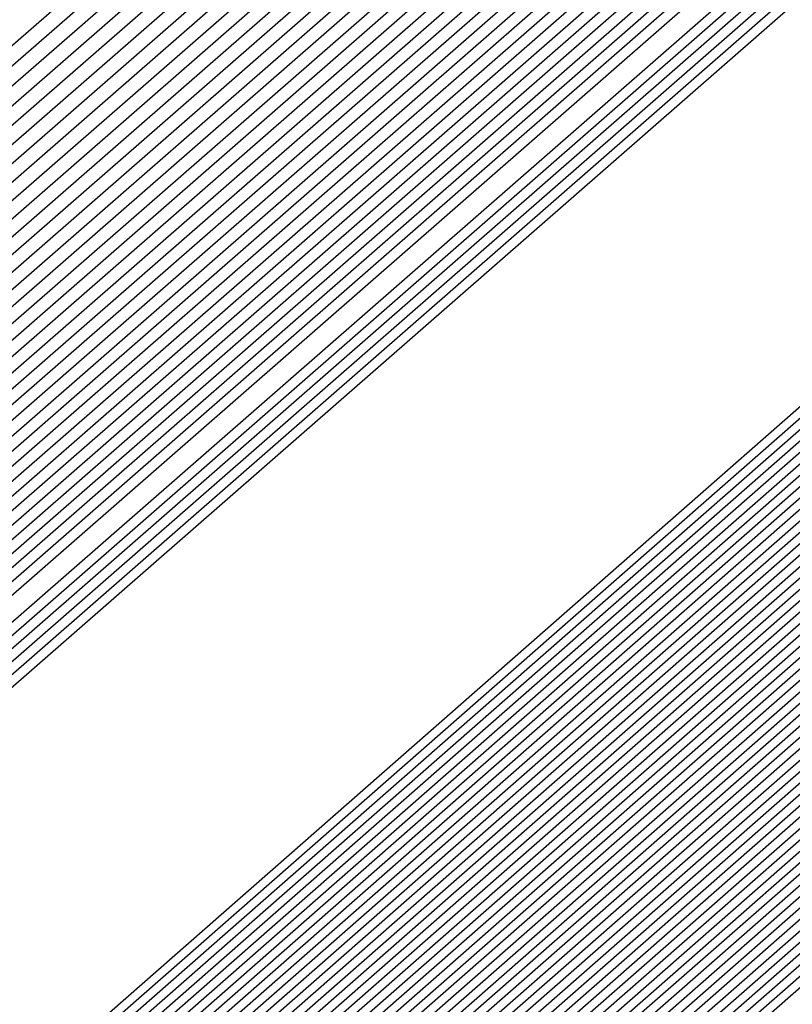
# Model space of a CAD drawing. Extents: x 3249832 to 3255657, y 13789405 to 13793316.
# Tile 862 of 1056: x 3253210.1922 to 3253210.2589, y 13791259.0955 to 13791259.1805. Entities that reach past the tile are written whole.
import ezdxf

# ---------------------------------------------------------------- set-up
doc = ezdxf.new("R2010")
doc.units = 0
doc.header["$LTSCALE"] = 100
doc.header["$MEASUREMENT"] = 0
for name, color, linetype in [('GRATIO_03231_CON', 1, 'CONTINUOUS'), ('GRATIO_0323_ICON', 1, 'CONTINUOUS'), ('TARGETS_EAST', 7, 'CONTINUOUS')]:
    doc.layers.add(name, color=color, linetype=linetype)

# ---------------------------------------------------------------- blocks, each defined once
blk = doc.blocks.new('Gratio_032316_contours')
at = {"layer": 'GRATIO_03231_CON', "color": 1, "linetype": 'Continuous', "flags": 128}
for points in [[(3253179.550267, 13791232.395029), (3253186.874414, 13791238.770013), (3253201.477501, 13791251.518979), (3253219.208231, 13791267.007142), (3253234.457627, 13791280.32933), (3253243.000283, 13791287.791533), (3253246.145111, 13791290.544398), (3253246.584601, 13791290.949743), (3253247.021869, 13791291.379004), (3253250.202537, 13791294.242122), (3253258.882853, 13791301.95866), (3253274.442625, 13791315.738665), (3253292.755901, 13791331.954127), (3253308.320283, 13791345.767528)], [(3253180.165438, 13791232.938016), (3253187.284875, 13791239.131551), (3253201.725162, 13791251.736777), (3253219.339021, 13791267.122277), (3253234.513145, 13791280.378622), (3253243.016437, 13791287.806466), (3253246.146682, 13791290.546762), (3253246.583888, 13791290.950539), (3253247.016449, 13791291.376392), (3253250.166335, 13791294.21318), (3253258.763902, 13791301.857324), (3253274.176051, 13791315.507242), (3253292.315837, 13791331.569332), (3253307.732852, 13791345.251979)], [(3253180.780609, 13791233.481003), (3253187.695336, 13791239.493089), (3253201.972823, 13791251.954576), (3253219.469811, 13791267.237409), (3253234.568663, 13791280.427913), (3253243.03259, 13791287.821399), (3253246.148254, 13791290.549125), (3253246.583174, 13791290.951335), (3253247.01103, 13791291.37378), (3253250.130132, 13791294.184237), (3253258.64495, 13791301.755989), (3253273.909475, 13791315.27582), (3253291.875768, 13791331.184533), (3253307.145422, 13791344.736429)], [(3253181.395779, 13791234.02399), (3253188.105796, 13791239.854627), (3253202.220483, 13791252.172373), (3253219.600605, 13791267.352541), (3253234.62418, 13791280.477205), (3253243.048743, 13791287.836333), (3253246.149825, 13791290.551488), (3253246.582461, 13791290.952131), (3253247.00561, 13791291.371168), (3253250.09393, 13791294.155295), (3253258.525999, 13791301.654654), (3253273.642899, 13791315.044399), (3253291.435703, 13791330.799734), (3253306.557991, 13791344.22088)], [(3253182.62612, 13791235.109965), (3253188.926717, 13791240.577703), (3253202.715805, 13791252.60797), (3253219.862185, 13791267.582808), (3253234.735216, 13791280.575787), (3253243.08105, 13791287.8662), (3253246.152968, 13791290.556214), (3253246.581034, 13791290.953723), (3253246.994771, 13791291.365943), (3253250.021525, 13791294.09741), (3253258.288097, 13791301.451983), (3253273.109746, 13791314.581556), (3253290.555574, 13791330.03014), (3253305.383131, 13791343.18978)], [(3253183.241291, 13791235.652952), (3253189.337178, 13791240.939241), (3253202.963466, 13791252.825768), (3253219.992975, 13791267.69794), (3253234.790735, 13791280.625079), (3253243.097204, 13791287.881133), (3253246.154539, 13791290.558578), (3253246.58032, 13791290.954518), (3253246.989352, 13791291.363331), (3253249.985323, 13791294.068467), (3253258.169146, 13791301.350649), (3253272.843172, 13791314.350135), (3253290.115509, 13791329.645341), (3253304.7957, 13791342.67423)], [(3253189.747638, 13791241.300779), (3253203.211127, 13791253.043565), (3253220.123765, 13791267.813075), (3253234.846252, 13791280.67437), (3253243.113357, 13791287.896066), (3253246.15611, 13791290.560941), (3253246.579607, 13791290.955314), (3253246.983932, 13791291.360719), (3253249.94912, 13791294.039525), (3253258.050194, 13791301.249313), (3253272.576596, 13791314.118713), (3253289.67544, 13791329.260546), (3253304.208269, 13791342.15868)], [(3253190.158098, 13791241.662317), (3253203.458788, 13791253.261364), (3253220.254555, 13791267.928207), (3253234.90177, 13791280.723661), (3253243.129511, 13791287.911), (3253246.157681, 13791290.563304), (3253246.578894, 13791290.95611), (3253246.978513, 13791291.358107), (3253249.912918, 13791294.010583), (3253257.931243, 13791301.147978), (3253272.31002, 13791313.88729), (3253289.235376, 13791328.875747), (3253303.620839, 13791341.64313)], [(3253190.979019, 13791242.385393), (3253203.954109, 13791253.696959), (3253220.516135, 13791268.158471), (3253235.012806, 13791280.822244), (3253243.161817, 13791287.940867), (3253246.160824, 13791290.56803), (3253246.577467, 13791290.957702), (3253246.967674, 13791291.352882), (3253249.840514, 13791293.952698), (3253257.693341, 13791300.945308), (3253271.776867, 13791313.424447), (3253288.355246, 13791328.106153), (3253302.445978, 13791340.612031)], [(3253191.38948, 13791242.746931), (3253204.20177, 13791253.914758), (3253220.646925, 13791268.273606), (3253235.068324, 13791280.871536), (3253243.177971, 13791287.9558), (3253246.162395, 13791290.570393), (3253246.576753, 13791290.958498), (3253246.962254, 13791291.35027), (3253249.804311, 13791293.923755), (3253257.57439, 13791300.843972), (3253271.510293, 13791313.193026), (3253287.915181, 13791327.721354), (3253301.858547, 13791340.096481)], [(3253191.79994, 13791243.108469), (3253204.449431, 13791254.132556), (3253220.777718, 13791268.388738), (3253235.123841, 13791280.920827), (3253243.194124, 13791287.970733), (3253246.163966, 13791290.572756), (3253246.57604, 13791290.959294), (3253246.956835, 13791291.347658), (3253249.768109, 13791293.894813), (3253257.455439, 13791300.742638), (3253271.243717, 13791312.961604), (3253287.475113, 13791327.336555), (3253301.271117, 13791339.580931)], [(3253192.210401, 13791243.470007), (3253204.697094, 13791254.350353), (3253220.908508, 13791268.50387), (3253235.179359, 13791280.970118), (3253243.210278, 13791287.985667), (3253246.165538, 13791290.57512), (3253246.575327, 13791290.96009), (3253246.951415, 13791291.345046), (3253249.731907, 13791293.86587), (3253257.336487, 13791300.641302), (3253270.977141, 13791312.730183), (3253287.035048, 13791326.95176), (3253300.683687, 13791339.065381)], [(3253193.031322, 13791244.193083), (3253205.192416, 13791254.78595), (3253221.170088, 13791268.734137), (3253235.290395, 13791281.068701), (3253243.242584, 13791288.015534), (3253246.16868, 13791290.579846), (3253246.5739, 13791290.961682), (3253246.940576, 13791291.339821), (3253249.659502, 13791293.807986), (3253257.098584, 13791300.438633), (3253270.443991, 13791312.26734), (3253286.154919, 13791326.182162), (3253299.508825, 13791338.034281)], [(3253193.441782, 13791244.554621), (3253205.440077, 13791255.003749), (3253221.300878, 13791268.849269), (3253235.345913, 13791281.117993), (3253243.258738, 13791288.030467), (3253246.170251, 13791290.582209), (3253246.573186, 13791290.962478), (3253246.935157, 13791291.337209), (3253249.623299, 13791293.779043), (3253256.979633, 13791300.337297), (3253270.177414, 13791312.035917), (3253285.714854, 13791325.797367), (3253298.921395, 13791337.518731)], [(3253193.852242, 13791244.916159), (3253205.687737, 13791255.221545), (3253221.431668, 13791268.964404), (3253235.401431, 13791281.167285), (3253243.274891, 13791288.045401), (3253246.171823, 13791290.584572), (3253246.572473, 13791290.963274), (3253246.929737, 13791291.334597), (3253249.587097, 13791293.750101), (3253256.860682, 13791300.235963), (3253269.910838, 13791311.804496), (3253285.274785, 13791325.412568), (3253298.333965, 13791337.003182)], [(3253194.262703, 13791245.277697), (3253205.935398, 13791255.439344), (3253221.562458, 13791269.079536), (3253235.456949, 13791281.216576), (3253243.291045, 13791288.060334), (3253246.173394, 13791290.586935), (3253246.571759, 13791290.96407), (3253246.924318, 13791291.331985), (3253249.550895, 13791293.721158), (3253256.741731, 13791300.134627), (3253269.644262, 13791311.573074), (3253284.834721, 13791325.027769), (3253297.746534, 13791336.487632)], [(3253195.083624, 13791246.000773), (3253206.43072, 13791255.874939), (3253221.824042, 13791269.3098), (3253235.567984, 13791281.315159), (3253243.323351, 13791288.090201), (3253246.176536, 13791290.591662), (3253246.570333, 13791290.965662), (3253246.913479, 13791291.32676), (3253249.47849, 13791293.663273), (3253256.503828, 13791299.931957), (3253269.111112, 13791311.110231), (3253283.954591, 13791324.258175), (3253296.571673, 13791335.456532)], [(3253195.494084, 13791246.362311), (3253206.678381, 13791256.092738), (3253221.954832, 13791269.424935), (3253235.623502, 13791281.36445), (3253243.339505, 13791288.105134), (3253246.178108, 13791290.594025), (3253246.569619, 13791290.966458), (3253246.908059, 13791291.324148), (3253249.442288, 13791293.634331), (3253256.384877, 13791299.830622), (3253268.844536, 13791310.87881), (3253283.514522, 13791323.873376), (3253295.984243, 13791334.940982)], [(3253195.904545, 13791246.72385), (3253206.926042, 13791256.310537), (3253222.085622, 13791269.540067), (3253235.67902, 13791281.413742), (3253243.355658, 13791288.120068), (3253246.179679, 13791290.596388), (3253246.568906, 13791290.967254), (3253246.90264, 13791291.321536), (3253249.406086, 13791293.605388), (3253256.265926, 13791299.729286), (3253268.57796, 13791310.647389), (3253283.074458, 13791323.488581), (3253295.396812, 13791334.425433)], [(3253196.315006, 13791247.085387), (3253207.173703, 13791256.528333), (3253222.216412, 13791269.655199), (3253235.734538, 13791281.463033), (3253243.371812, 13791288.135001), (3253246.18125, 13791290.598751), (3253246.568192, 13791290.96805), (3253246.89722, 13791291.318923), (3253249.369883, 13791293.576446), (3253256.146975, 13791299.627952), (3253268.311383, 13791310.415965), (3253282.634393, 13791323.103782), (3253294.809381, 13791333.909882)], [(3253197.135926, 13791247.808464), (3253207.669026, 13791256.963931), (3253222.477992, 13791269.885466), (3253235.845573, 13791281.561616), (3253243.404119, 13791288.164868), (3253246.184393, 13791290.603478), (3253246.566766, 13791290.969641), (3253246.886381, 13791291.313699), (3253249.297479, 13791293.518561), (3253255.909072, 13791299.425281), (3253267.778233, 13791309.953122), (3253281.754263, 13791322.334186), (3253293.634521, 13791332.878783)], [(3253197.546387, 13791248.170001), (3253207.916687, 13791257.181729), (3253222.608782, 13791270.000598), (3253235.901092, 13791281.610907), (3253243.420272, 13791288.179801), (3253246.185964, 13791290.605841), (3253246.566052, 13791290.970437), (3253246.880961, 13791291.311087), (3253249.261276, 13791293.489619), (3253255.79012, 13791299.323946), (3253267.511657, 13791309.721701), (3253281.314195, 13791321.949389), (3253293.04709, 13791332.363233), (3253299.249481, 13791337.924149)], [(3253197.956848, 13791248.531539), (3253208.164348, 13791257.399526), (3253222.739572, 13791270.115733), (3253235.95661, 13791281.660199), (3253243.436425, 13791288.194735), (3253246.187535, 13791290.608204), (3253246.565339, 13791290.971233), (3253246.875542, 13791291.308475), (3253249.225074, 13791293.460676), (3253255.671169, 13791299.222611), (3253267.245081, 13791309.49028), (3253280.87413, 13791321.564592), (3253292.459659, 13791331.847683), (3253298.58416, 13791337.338764)], [(3253198.367308, 13791248.893077), (3253208.412009, 13791257.617324), (3253222.870366, 13791270.230865), (3253236.012127, 13791281.70949), (3253243.452579, 13791288.209668), (3253246.189106, 13791290.610567), (3253246.564625, 13791290.972029), (3253246.870122, 13791291.305862), (3253249.188871, 13791293.431734), (3253255.552218, 13791299.121275), (3253266.978505, 13791309.258858), (3253280.434065, 13791321.179793), (3253291.87223, 13791331.332133), (3253297.91884, 13791336.75338)], [(3253199.188229, 13791249.616153), (3253208.907331, 13791258.05292), (3253223.131946, 13791270.461129), (3253236.123163, 13791281.808073), (3253243.484885, 13791288.239535), (3253246.192249, 13791290.615293), (3253246.563198, 13791290.973621), (3253246.859283, 13791291.300638), (3253249.116467, 13791293.373849), (3253255.314316, 13791298.918606), (3253266.445354, 13791308.796014), (3253279.553936, 13791320.410199), (3253290.697368, 13791330.301034), (3253296.588198, 13791335.582612)], [(3253199.598689, 13791249.977691), (3253209.154991, 13791258.270718), (3253223.262736, 13791270.576264), (3253236.178681, 13791281.857364), (3253243.501039, 13791288.254468), (3253246.19382, 13791290.617657), (3253246.562485, 13791290.974417), (3253246.853864, 13791291.298026), (3253249.080265, 13791293.344906), (3253255.195365, 13791298.817271), (3253266.178778, 13791308.564592), (3253279.113867, 13791320.0254), (3253290.109937, 13791329.785484), (3253295.922878, 13791334.997227)], [(3253200.00915, 13791250.339229), (3253209.402652, 13791258.488517), (3253223.393526, 13791270.691396), (3253236.234198, 13791281.906656), (3253243.517192, 13791288.269402), (3253246.195391, 13791290.62002), (3253246.561772, 13791290.975213), (3253246.848444, 13791291.295413), (3253249.044062, 13791293.315964), (3253255.076413, 13791298.715936), (3253265.912202, 13791308.333171), (3253278.673803, 13791319.640603), (3253289.522508, 13791329.269934), (3253295.257557, 13791334.411843)], [(3253200.41961, 13791250.700767), (3253209.650313, 13791258.706314), (3253223.524316, 13791270.806528), (3253236.289716, 13791281.955947), (3253243.533346, 13791288.284335), (3253246.196963, 13791290.622383), (3253246.561058, 13791290.976009), (3253246.843025, 13791291.292801), (3253249.00786, 13791293.287022), (3253254.957462, 13791298.614601), (3253265.645626, 13791308.101749), (3253278.233738, 13791319.255806), (3253288.935077, 13791328.754384), (3253294.592237, 13791333.826459)]]:
    blk.add_lwpolyline(points, dxfattribs=at)
at = {"layer": 'GRATIO_03231_CON', "color": 5, "linetype": 'Continuous', "flags": 128}
for points in [[(3253178.319926, 13791231.309054), (3253186.053494, 13791238.046937), (3253200.982177, 13791251.083383), (3253218.946651, 13791266.776878), (3253234.346592, 13791280.230748), (3253242.967977, 13791287.761666), (3253246.141969, 13791290.539672), (3253246.586028, 13791290.948151), (3253247.021068, 13791291.373941), (3253250.18182, 13791294.217704), (3253258.80647, 13791301.883558), (3253274.269372, 13791315.565571), (3253292.489554, 13791331.617619), (3253308.022214, 13791345.183537)], [(3253177.704756, 13791230.766067), (3253185.643033, 13791237.685398), (3253200.734516, 13791250.865585), (3253218.815861, 13791266.661746), (3253234.291074, 13791280.181456), (3253242.951823, 13791287.746732), (3253246.140397, 13791290.537309), (3253246.586741, 13791290.947355), (3253247.014362, 13791291.365837), (3253250.12102, 13791294.160915), (3253258.59804, 13791301.695547), (3253273.796257, 13791315.143359), (3253291.704555, 13791330.920638), (3253306.971337, 13791344.254342)], [(3253177.089585, 13791230.22308), (3253185.232573, 13791237.323861), (3253200.486855, 13791250.647788), (3253218.685071, 13791266.546611), (3253234.235555, 13791280.132165), (3253242.93567, 13791287.731799), (3253246.138826, 13791290.534946), (3253246.587455, 13791290.946559), (3253247.007656, 13791291.357733), (3253250.060221, 13791294.104125), (3253258.389611, 13791301.507537), (3253273.323142, 13791314.721148), (3253290.919561, 13791330.223658), (3253305.920461, 13791343.325148)], [(3253176.474414, 13791229.680093), (3253184.822112, 13791236.962323), (3253200.239195, 13791250.429989), (3253218.554281, 13791266.431479), (3253234.180037, 13791280.082873), (3253242.919516, 13791287.716865), (3253246.137255, 13791290.532583), (3253246.588168, 13791290.945763), (3253247.000951, 13791291.349628), (3253249.999421, 13791294.047336), (3253258.181181, 13791301.319527), (3253272.850028, 13791314.298938), (3253290.134562, 13791329.526677), (3253304.869584, 13791342.395954)], [(3253175.244073, 13791228.594119), (3253184.001191, 13791236.239247), (3253199.743873, 13791249.994392), (3253218.292697, 13791266.201212), (3253234.069002, 13791279.984291), (3253242.887209, 13791287.686999), (3253246.134112, 13791290.527856), (3253246.589595, 13791290.944171), (3253246.987539, 13791291.33342), (3253249.877822, 13791293.933757), (3253257.764321, 13791300.943507), (3253271.903798, 13791313.454514), (3253288.564569, 13791328.132716), (3253302.767831, 13791340.537565)], [(3253196.577061, 13791247.036147), (3253203.471051, 13791253.193803), (3253218.759506, 13791266.601258), (3253234.069714, 13791279.984133), (3253242.887716, 13791287.686623), (3253246.134624, 13791290.527313), (3253246.590308, 13791290.943375), (3253246.980833, 13791291.325315), (3253249.817023, 13791293.876967), (3253257.555891, 13791300.755497), (3253271.430682, 13791313.032305), (3253287.77957, 13791327.435736), (3253301.716954, 13791339.608371)], [(3253196.710569, 13791247.152543), (3253203.58621, 13791253.293811), (3253218.83398, 13791266.665582), (3253234.103448, 13791280.012829), (3253242.898008, 13791287.694797), (3253246.136358, 13791290.527838), (3253246.591022, 13791290.942579), (3253246.974128, 13791291.317211), (3253249.756224, 13791293.820178), (3253257.347461, 13791300.567486), (3253270.957567, 13791312.610093), (3253286.994572, 13791326.738755), (3253300.666077, 13791338.679176)], [(3253196.844077, 13791247.26894), (3253203.701371, 13791253.393818), (3253218.908454, 13791266.729905), (3253234.137183, 13791280.041526), (3253242.9083, 13791287.702971), (3253246.138093, 13791290.528363), (3253246.591735, 13791290.941783), (3253246.967422, 13791291.309107), (3253249.695424, 13791293.763388), (3253257.139032, 13791300.379476), (3253270.484453, 13791312.187881), (3253286.209573, 13791326.041774), (3253299.615201, 13791337.749981)], [(3253197.111093, 13791247.501735), (3253203.931691, 13791253.593836), (3253219.057401, 13791266.858547), (3253234.204654, 13791280.09892), (3253242.928884, 13791287.71932), (3253246.141561, 13791290.529414), (3253246.593162, 13791290.940191), (3253246.954011, 13791291.292898), (3253249.573825, 13791293.649809), (3253256.722172, 13791300.003456), (3253269.538223, 13791311.34346), (3253284.63958, 13791324.647813), (3253297.513447, 13791335.891592)], [(3253197.244601, 13791247.618131), (3253204.046851, 13791253.693843), (3253219.131875, 13791266.92287), (3253234.238388, 13791280.127617), (3253242.939176, 13791287.727494), (3253246.143296, 13791290.529939), (3253246.593875, 13791290.939395), (3253246.947305, 13791291.284794), (3253249.513026, 13791293.59302), (3253256.513742, 13791299.815445), (3253269.065109, 13791310.92125), (3253283.854581, 13791323.950833), (3253296.46257, 13791334.962398)], [(3253197.378109, 13791247.734529), (3253204.162012, 13791253.793851), (3253219.206348, 13791266.987193), (3253234.272124, 13791280.156313), (3253242.949468, 13791287.735668), (3253246.14503, 13791290.530465), (3253246.594589, 13791290.9386), (3253246.940599, 13791291.27669), (3253249.452226, 13791293.53623), (3253256.305312, 13791299.627435), (3253268.591994, 13791310.499038), (3253283.069583, 13791323.253852), (3253295.411694, 13791334.033204)], [(3253197.511617, 13791247.850926), (3253204.277171, 13791253.893859), (3253219.280822, 13791267.051512), (3253234.305859, 13791280.18501), (3253242.95976, 13791287.743843), (3253246.146765, 13791290.53099), (3253246.595302, 13791290.937804), (3253246.933893, 13791291.268586), (3253249.391427, 13791293.479441), (3253256.096882, 13791299.439425), (3253268.118879, 13791310.076826), (3253282.284588, 13791322.55687), (3253294.360818, 13791333.104009)], [(3253197.778633, 13791248.083719), (3253204.507492, 13791254.093876), (3253219.429769, 13791267.180159), (3253234.373329, 13791280.242404), (3253242.980343, 13791287.760191), (3253246.150233, 13791290.532041), (3253246.596729, 13791290.936212), (3253246.920482, 13791291.252377), (3253249.269828, 13791293.365862), (3253255.680023, 13791299.063404), (3253267.172648, 13791309.232405), (3253280.714591, 13791321.162909), (3253292.259064, 13791331.24562), (3253298.86322, 13791336.863506)], [(3253197.912141, 13791248.200117), (3253204.622651, 13791254.193883), (3253219.504243, 13791267.244478), (3253234.407064, 13791280.271101), (3253242.990635, 13791287.768365), (3253246.151968, 13791290.532566), (3253246.597442, 13791290.935416), (3253246.913776, 13791291.244273), (3253249.209028, 13791293.309072), (3253255.471593, 13791298.875394), (3253266.699533, 13791308.810193), (3253279.929596, 13791320.465926), (3253291.208188, 13791330.316426), (3253297.66843, 13791335.812021)], [(3253198.045649, 13791248.316514), (3253204.737812, 13791254.293891), (3253219.578716, 13791267.308801), (3253234.440798, 13791280.299798), (3253243.000927, 13791287.77654), (3253246.153702, 13791290.533091), (3253246.598156, 13791290.93462), (3253246.907071, 13791291.236168), (3253249.148229, 13791293.252283), (3253255.263163, 13791298.687384), (3253266.226419, 13791308.387983), (3253279.144597, 13791319.768946), (3253290.157311, 13791329.387232), (3253296.473639, 13791334.760535)], [(3253198.179157, 13791248.43291), (3253204.852971, 13791254.393901), (3253219.65319, 13791267.373124), (3253234.474533, 13791280.328495), (3253243.011219, 13791287.784714), (3253246.155437, 13791290.533616), (3253246.598869, 13791290.933824), (3253246.900365, 13791291.228064), (3253249.087429, 13791293.195493), (3253255.054733, 13791298.499374), (3253265.753304, 13791307.965772), (3253278.359599, 13791319.071965), (3253289.106434, 13791328.458038), (3253295.27885, 13791333.70905)], [(3253198.446173, 13791248.665705), (3253205.083292, 13791254.593916), (3253219.802137, 13791267.501766), (3253234.542003, 13791280.385889), (3253243.031803, 13791287.801062), (3253246.158905, 13791290.534667), (3253246.600296, 13791290.932232), (3253246.886954, 13791291.211856), (3253248.96583, 13791293.081914), (3253254.637874, 13791298.123353), (3253264.807075, 13791307.12135), (3253276.789604, 13791317.678004), (3253287.004681, 13791326.599649), (3253292.889269, 13791331.606079), (3253295.951331, 13791334.070942)], [(3253198.579681, 13791248.782102), (3253205.198453, 13791254.693924), (3253219.876611, 13791267.566089), (3253234.575738, 13791280.414585), (3253243.042095, 13791287.809237), (3253246.16064, 13791290.535192), (3253246.60101, 13791290.931436), (3253246.880248, 13791291.203751), (3253248.905031, 13791293.025125), (3253254.429444, 13791297.935343), (3253264.33396, 13791306.699138), (3253276.004607, 13791316.981023), (3253285.953804, 13791325.670454), (3253291.694479, 13791330.554594), (3253294.7416, 13791333.011419)], [(3253198.713189, 13791248.898498), (3253205.313612, 13791254.793933), (3253219.951085, 13791267.630412), (3253234.609474, 13791280.443283), (3253243.052387, 13791287.817411), (3253246.162374, 13791290.535718), (3253246.601723, 13791290.93064), (3253246.873542, 13791291.195647), (3253248.844232, 13791292.968335), (3253254.221014, 13791297.747333), (3253263.860844, 13791306.276928), (3253275.21961, 13791316.284043), (3253284.902928, 13791324.74126), (3253290.499689, 13791329.503109), (3253293.53187, 13791331.951897)], [(3253198.846697, 13791249.014895), (3253205.428774, 13791254.893941), (3253220.025558, 13791267.694732), (3253234.643209, 13791280.47198), (3253243.062679, 13791287.825585), (3253246.164109, 13791290.536243), (3253246.602436, 13791290.929844), (3253246.866836, 13791291.187543), (3253248.783432, 13791292.911546), (3253254.012584, 13791297.559322), (3253263.387729, 13791305.854716), (3253274.434612, 13791315.58706), (3253283.852051, 13791323.812065), (3253289.304899, 13791328.451623), (3253292.322139, 13791330.892375), (3253295.398785, 13791333.387147)], [(3253199.113713, 13791249.247691), (3253205.659094, 13791255.093956), (3253220.174506, 13791267.823378), (3253234.710679, 13791280.529373), (3253243.083262, 13791287.841934), (3253246.167577, 13791290.537293), (3253246.603863, 13791290.928252), (3253246.853425, 13791291.171334), (3253248.661833, 13791292.797967), (3253253.595725, 13791297.183302), (3253262.4415, 13791305.010294), (3253272.864616, 13791314.193099), (3253281.750298, 13791321.953677), (3253286.915319, 13791326.348653), (3253289.902678, 13791328.77333), (3253293.186926, 13791331.457682)], [(3253199.247221, 13791249.364086), (3253205.774253, 13791255.193966), (3253220.248979, 13791267.887697), (3253234.744414, 13791280.558071), (3253243.093554, 13791287.850108), (3253246.169312, 13791290.537819), (3253246.604577, 13791290.927456), (3253246.846719, 13791291.16323), (3253248.601034, 13791292.741177), (3253253.387295, 13791296.995292), (3253261.968385, 13791304.588083), (3253272.07962, 13791313.496119), (3253280.699421, 13791321.024482), (3253285.720529, 13791325.297167), (3253288.692948, 13791327.713808), (3253292.080997, 13791330.492949), (3253297.619173, 13791335.1971)], [(3253199.380729, 13791249.480484), (3253205.889415, 13791255.293974), (3253220.323453, 13791267.95202), (3253234.778148, 13791280.586767), (3253243.103846, 13791287.858282), (3253246.171046, 13791290.538344), (3253246.60529, 13791290.92666), (3253246.840014, 13791291.155126), (3253248.540234, 13791292.684388), (3253253.178865, 13791296.807282), (3253261.495269, 13791304.165872), (3253271.294621, 13791312.799138), (3253279.648544, 13791320.095288), (3253284.525739, 13791324.245682), (3253287.483217, 13791326.654286), (3253290.975067, 13791329.528217), (3253296.715246, 13791334.410219)], [(3253199.514237, 13791249.596881), (3253206.004574, 13791255.393981), (3253220.397926, 13791268.016343), (3253234.811884, 13791280.615464), (3253243.114138, 13791287.866456), (3253246.172781, 13791290.538869), (3253246.606003, 13791290.925864), (3253246.833308, 13791291.147021), (3253248.479435, 13791292.627598), (3253252.970435, 13791296.619271), (3253261.022155, 13791303.743661), (3253270.509624, 13791312.102158), (3253278.597668, 13791319.166094), (3253283.330949, 13791323.194197), (3253286.273487, 13791325.594763), (3253289.869138, 13791328.563484), (3253295.81132, 13791333.62334)], [(3253199.781252, 13791249.829674), (3253206.234894, 13791255.593998), (3253220.546874, 13791268.144986), (3253234.879353, 13791280.672858), (3253243.134722, 13791287.882805), (3253246.176249, 13791290.53992), (3253246.60743, 13791290.924272), (3253246.819896, 13791291.130813), (3253248.357836, 13791292.514019), (3253252.553575, 13791296.243251), (3253260.075926, 13791302.899239), (3253268.939629, 13791310.708195), (3253276.495915, 13791317.307705), (3253280.941369, 13791321.091226), (3253283.854026, 13791323.475719), (3253287.657279, 13791326.63402), (3253294.003467, 13791332.049579)], [(3253199.91476, 13791249.946072), (3253206.350054, 13791255.694006), (3253220.621347, 13791268.209309), (3253234.913089, 13791280.701555), (3253243.145014, 13791287.890979), (3253246.177984, 13791290.540445), (3253246.608144, 13791290.923477), (3253246.813191, 13791291.122709), (3253248.297036, 13791292.45723), (3253252.345146, 13791296.055241), (3253259.60281, 13791302.477028), (3253268.154633, 13791310.011214), (3253275.445038, 13791316.37851), (3253279.746579, 13791320.03974), (3253282.644295, 13791322.416197), (3253286.55135, 13791325.669287), (3253293.099541, 13791331.2627), (3253300.795214, 13791337.869235)], [(3253200.048268, 13791250.062469), (3253206.465215, 13791255.794014), (3253220.695821, 13791268.273632), (3253234.946824, 13791280.730252), (3253243.155306, 13791287.899153), (3253246.179718, 13791290.540971), (3253246.608857, 13791290.922681), (3253246.806485, 13791291.114604), (3253248.236237, 13791292.40044), (3253252.136716, 13791295.86723), (3253259.129695, 13791302.054816), (3253267.369634, 13791309.314234), (3253274.394161, 13791315.449316), (3253278.551789, 13791318.988255), (3253281.434565, 13791321.356674), (3253285.44542, 13791324.704555), (3253292.195614, 13791330.475819), (3253300.12972, 13791337.290156)], [(3253200.181776, 13791250.178867), (3253206.580374, 13791255.894021), (3253220.770295, 13791268.337951), (3253234.980558, 13791280.758949), (3253243.165597, 13791287.907327), (3253246.181453, 13791290.541496), (3253246.609571, 13791290.921885), (3253246.799779, 13791291.1065), (3253248.175437, 13791292.34365), (3253251.928286, 13791295.67922), (3253258.656581, 13791301.632605), (3253266.584637, 13791308.617253), (3253273.343284, 13791314.520121), (3253277.356999, 13791317.93677), (3253280.224834, 13791320.297152), (3253284.339491, 13791323.739822), (3253291.291688, 13791329.688939), (3253299.464229, 13791336.711079)], [(3253200.448792, 13791250.41166), (3253206.810695, 13791256.094039), (3253220.919242, 13791268.466597), (3253235.048029, 13791280.816343), (3253243.186181, 13791287.923676), (3253246.184922, 13791290.542546), (3253246.610997, 13791290.920293), (3253246.786368, 13791291.090291), (3253248.053838, 13791292.230072), (3253251.511426, 13791295.3032), (3253257.71035, 13791300.788183), (3253265.014642, 13791307.223292), (3253271.241531, 13791312.661733), (3253274.967419, 13791315.833799), (3253277.805373, 13791318.178108), (3253282.127631, 13791321.810358), (3253289.483835, 13791328.115179), (3253298.133244, 13791335.552923)], [(3253200.5823, 13791250.528057), (3253206.925856, 13791256.194046), (3253220.993715, 13791268.530917), (3253235.081764, 13791280.845039), (3253243.196473, 13791287.93185), (3253246.186656, 13791290.543072), (3253246.611711, 13791290.919497), (3253246.779662, 13791291.082187), (3253247.993039, 13791292.173282), (3253251.302996, 13791295.11519), (3253257.237236, 13791300.365972), (3253264.229644, 13791306.52631), (3253270.190655, 13791311.732538), (3253273.772629, 13791314.782314), (3253276.595643, 13791317.118585), (3253281.021702, 13791320.845625), (3253288.579908, 13791327.328299), (3253297.467752, 13791334.973846)], [(3253200.715808, 13791250.644455), (3253207.041015, 13791256.294056), (3253221.068189, 13791268.59524), (3253235.115498, 13791280.873737), (3253243.206765, 13791287.940024), (3253246.18839, 13791290.543597), (3253246.612424, 13791290.918701), (3253246.772956, 13791291.074083), (3253247.93224, 13791292.116492), (3253251.094567, 13791294.927179), (3253256.764121, 13791299.943761), (3253263.444647, 13791305.82933), (3253269.139778, 13791310.803344), (3253272.577839, 13791313.730828), (3253275.385912, 13791316.059063), (3253279.915773, 13791319.880893), (3253287.675982, 13791326.541418), (3253296.802261, 13791334.394769)], [(3253200.849316, 13791250.760851), (3253207.156176, 13791256.394064), (3253221.142663, 13791268.659563), (3253235.149234, 13791280.902434), (3253243.217057, 13791287.948199), (3253246.190125, 13791290.544122), (3253246.613138, 13791290.917905), (3253246.766251, 13791291.065979), (3253247.87144, 13791292.059703), (3253250.886137, 13791294.739169), (3253256.291006, 13791299.52155), (3253262.659648, 13791305.132348), (3253268.088901, 13791309.87415), (3253271.383048, 13791312.679343), (3253274.176182, 13791314.999541), (3253278.809843, 13791318.91616), (3253286.772056, 13791325.754539), (3253296.136767, 13791333.81569)], [(3253201.116332, 13791250.993646), (3253207.386497, 13791256.594079), (3253221.29161, 13791268.788205), (3253235.216703, 13791280.959827), (3253243.237641, 13791287.964547), (3253246.193594, 13791290.545173), (3253246.614564, 13791290.916313), (3253246.752839, 13791291.04977), (3253247.749841, 13791291.946124), (3253250.469277, 13791294.363148), (3253255.344776, 13791298.677128), (3253261.089654, 13791303.738387), (3253265.987148, 13791308.015761), (3253268.993468, 13791310.576372), (3253271.756721, 13791312.880496), (3253276.597984, 13791316.986696), (3253284.964203, 13791324.180778), (3253294.805784, 13791332.657536)], [(3253201.24984, 13791251.110043), (3253207.501656, 13791256.694088), (3253221.366084, 13791268.852528), (3253235.250439, 13791280.988525), (3253243.247933, 13791287.972721), (3253246.195328, 13791290.545698), (3253246.615278, 13791290.915517), (3253246.746134, 13791291.041666), (3253247.689042, 13791291.889334), (3253250.260847, 13791294.175138), (3253254.871662, 13791298.254917), (3253260.304656, 13791303.041406), (3253264.936271, 13791307.086566), (3253267.798678, 13791309.524887), (3253270.54699, 13791311.820974), (3253275.492055, 13791316.021963), (3253284.060277, 13791323.393899), (3253294.140291, 13791332.078457)], [(3253201.383348, 13791251.226439), (3253207.616817, 13791256.794096), (3253221.440557, 13791268.916851), (3253235.284174, 13791281.017221), (3253243.258224, 13791287.980896), (3253246.197062, 13791290.546223), (3253246.615991, 13791290.914721), (3253246.739428, 13791291.033562), (3253247.628242, 13791291.832545), (3253250.052417, 13791293.987128), (3253254.398546, 13791297.832706), (3253259.519659, 13791302.344425), (3253263.885395, 13791306.157372), (3253266.603888, 13791308.473402), (3253269.33726, 13791310.761452), (3253274.386125, 13791315.057231), (3253283.156349, 13791322.607018), (3253293.474799, 13791331.49938)], [(3253201.516856, 13791251.342836), (3253207.731977, 13791256.894104), (3253221.515031, 13791268.98117), (3253235.317908, 13791281.045918), (3253243.268516, 13791287.98907), (3253246.198797, 13791290.546749), (3253246.616705, 13791290.913925), (3253246.732722, 13791291.025457), (3253247.567443, 13791291.775755), (3253249.843988, 13791293.799118), (3253253.925432, 13791297.410495), (3253258.734661, 13791301.647445), (3253262.834518, 13791305.228178), (3253265.409098, 13791307.421916), (3253268.127529, 13791309.701929), (3253273.280196, 13791314.092498), (3253282.252423, 13791321.820138), (3253292.809306, 13791330.920303), (3253301.810882, 13791338.630682)], [(3253201.783872, 13791251.575631), (3253207.962297, 13791257.094121), (3253221.663978, 13791269.109817), (3253235.385379, 13791281.103312), (3253243.2891, 13791288.005418), (3253246.202266, 13791290.547799), (3253246.618132, 13791290.912333), (3253246.719311, 13791291.009249), (3253247.445844, 13791291.662176), (3253249.427128, 13791293.423097), (3253252.979202, 13791296.566073), (3253257.164667, 13791300.253483), (3253260.732765, 13791303.369789), (3253263.019518, 13791305.318945), (3253265.708069, 13791307.582885), (3253271.068337, 13791312.163033), (3253280.44457, 13791320.246378), (3253291.478323, 13791329.762148), (3253300.885471, 13791337.825133)], [(3253201.91738, 13791251.692027), (3253208.077456, 13791257.194129), (3253221.738452, 13791269.174136), (3253235.419113, 13791281.132009), (3253243.299392, 13791288.013593), (3253246.204, 13791290.548325), (3253246.618845, 13791290.911537), (3253246.712605, 13791291.001144), (3253247.385044, 13791291.605387), (3253249.218698, 13791293.235087), (3253252.506087, 13791296.143862), (3253256.379669, 13791299.556502), (3253259.681888, 13791302.440594), (3253261.824728, 13791304.26746), (3253264.498338, 13791306.523363), (3253269.962407, 13791311.198301), (3253279.540643, 13791319.459498), (3253290.812829, 13791329.183071), (3253300.422766, 13791337.422359)], [(3253202.050886, 13791251.808424), (3253208.192618, 13791257.294136), (3253221.812925, 13791269.238459), (3253235.452849, 13791281.160706), (3253243.309684, 13791288.021767), (3253246.205734, 13791290.54885), (3253246.619558, 13791290.910741), (3253246.705899, 13791290.99304), (3253247.324245, 13791291.548597), (3253249.010269, 13791293.047077), (3253252.032972, 13791295.72165), (3253255.594672, 13791298.859521), (3253258.631011, 13791301.5114), (3253260.629938, 13791303.215975), (3253263.288608, 13791305.46384), (3253268.856478, 13791310.233569), (3253278.636718, 13791318.672617), (3253290.147338, 13791328.603992), (3253299.96006, 13791337.019585)], [(3253222.189727, 13791268.956195), (3253208.471011, 13791257.206985), (3253202.184394, 13791251.924823), (3253202.184394, 13791251.924822), (3253208.307777, 13791257.394144), (3253221.887399, 13791269.302782)], [(3253222.336854, 13791269.086923), (3253208.700353, 13791257.408126), (3253202.451409, 13791252.157615), (3253202.45141, 13791252.157615), (3253208.538097, 13791257.594161), (3253222.036346, 13791269.431424)], [(3253222.410417, 13791269.152286), (3253208.815023, 13791257.508695), (3253202.584921, 13791252.274011), (3253202.584918, 13791252.274013), (3253208.653258, 13791257.694169), (3253222.11082, 13791269.495747)], [(3253222.483981, 13791269.217651), (3253208.92969, 13791257.609264), (3253202.718428, 13791252.390411), (3253202.718426, 13791252.39041), (3253208.768418, 13791257.794177), (3253222.185294, 13791269.560071)], [(3253222.557544, 13791269.283014), (3253209.044361, 13791257.709832), (3253202.851936, 13791252.506807), (3253202.851934, 13791252.506806), (3253208.883579, 13791257.894186), (3253222.259767, 13791269.62439)], [(3253222.704671, 13791269.413741), (3253209.273702, 13791257.91097), (3253203.118951, 13791252.739602), (3253203.11895, 13791252.739601), (3253209.113899, 13791258.094202), (3253222.408715, 13791269.753036)], [(3253222.778233, 13791269.479104), (3253209.388373, 13791258.011542), (3253203.252459, 13791252.855998), (3253203.252458, 13791252.855998), (3253209.229059, 13791258.194209), (3253222.483188, 13791269.817355)], [(3253222.851796, 13791269.544469), (3253209.503043, 13791258.112111), (3253203.385966, 13791252.972394), (3253203.385966, 13791252.972394), (3253209.34422, 13791258.294219), (3253222.557662, 13791269.881678)]]:
    blk.add_lwpolyline(points, dxfattribs=at)
at = {"layer": 'GRATIO_0323_ICON', "color": 7, "linetype": 'Continuous', "flags": 128}
for points in [[(3253175.859244, 13791229.137106), (3253184.411652, 13791236.600784), (3253199.991534, 13791250.212191), (3253218.423487, 13791266.316347), (3253234.12452, 13791280.033582), (3253242.903363, 13791287.701932), (3253246.135684, 13791290.53022), (3253246.588881, 13791290.944967), (3253246.994245, 13791291.341524), (3253249.938622, 13791293.990546), (3253257.972751, 13791301.131516), (3253272.376913, 13791313.876726), (3253289.349564, 13791328.829697), (3253303.818707, 13791341.466759)], [(3253182.01095, 13791234.566977), (3253188.516256, 13791240.216165), (3253202.468144, 13791252.390171), (3253219.731395, 13791267.467676), (3253234.679698, 13791280.526496), (3253243.064897, 13791287.851266), (3253246.151396, 13791290.553851), (3253246.581747, 13791290.952927), (3253247.000191, 13791291.368556), (3253250.057728, 13791294.126352), (3253258.407048, 13791301.553319), (3253273.376322, 13791314.812978), (3253290.995638, 13791330.414939), (3253305.970561, 13791343.705329)], [(3253196.977585, 13791247.385338), (3253203.81653, 13791253.493826), (3253218.982927, 13791266.794228), (3253234.170919, 13791280.070222), (3253242.918592, 13791287.711146), (3253246.139827, 13791290.528889), (3253246.592449, 13791290.940987), (3253246.960716, 13791291.301003), (3253249.634624, 13791293.706599), (3253256.930602, 13791300.191466), (3253270.011338, 13791311.765671), (3253285.424578, 13791325.344794), (3253298.564324, 13791336.820787)], [(3253197.645125, 13791247.967322), (3253204.392332, 13791253.993868), (3253219.355296, 13791267.115835), (3253234.339593, 13791280.213708), (3253242.970052, 13791287.752017), (3253246.148499, 13791290.531515), (3253246.596016, 13791290.937008), (3253246.927188, 13791291.260481), (3253249.330627, 13791293.422651), (3253255.888453, 13791299.251414), (3253267.645763, 13791309.654617), (3253281.499589, 13791321.859889), (3253293.30994, 13791332.174815)], [(3253198.312665, 13791248.549307), (3253204.968133, 13791254.493908), (3253219.727664, 13791267.437447), (3253234.508269, 13791280.357192), (3253243.021511, 13791287.792888), (3253246.157171, 13791290.534142), (3253246.599583, 13791290.933028), (3253246.893659, 13791291.21996), (3253249.02663, 13791293.138704), (3253254.846303, 13791298.311363), (3253265.28019, 13791307.54356), (3253277.574602, 13791318.374985), (3253288.055557, 13791327.528843), (3253294.084059, 13791332.657565)], [(3253190.568559, 13791242.023855), (3253203.706449, 13791253.479162), (3253220.385345, 13791268.043339), (3253234.957288, 13791280.772953), (3253243.145664, 13791287.925933), (3253246.159253, 13791290.565667), (3253246.57818, 13791290.956906), (3253246.973093, 13791291.355494), (3253249.876716, 13791293.98164), (3253257.812292, 13791301.046643), (3253272.043444, 13791313.655869), (3253288.795311, 13791328.490948), (3253303.033409, 13791341.12758)], [(3253198.980205, 13791249.131293), (3253205.543933, 13791254.993949), (3253220.100032, 13791267.759055), (3253234.676943, 13791280.500676), (3253243.07297, 13791287.833759), (3253246.165843, 13791290.536768), (3253246.60315, 13791290.929048), (3253246.860131, 13791291.179438), (3253248.722633, 13791292.854756), (3253253.804154, 13791297.371312), (3253262.914614, 13791305.432505), (3253273.649615, 13791314.89008), (3253282.801174, 13791322.882871), (3253288.110109, 13791327.400138), (3253291.112409, 13791329.832853), (3253294.292856, 13791332.422414)], [(3253199.647745, 13791249.713279), (3253206.119735, 13791255.493989), (3253220.4724, 13791268.080666), (3253234.845619, 13791280.644161), (3253243.12443, 13791287.87463), (3253246.174515, 13791290.539395), (3253246.606717, 13791290.925068), (3253246.826602, 13791291.138917), (3253248.418635, 13791292.570809), (3253252.762005, 13791296.431261), (3253260.54904, 13791303.321449), (3253269.724626, 13791311.405175), (3253277.546791, 13791318.236899), (3253282.136159, 13791322.142711), (3253285.063756, 13791324.535241), (3253288.763208, 13791327.598752), (3253294.907393, 13791332.836459)], [(3253200.315284, 13791250.295262), (3253206.695535, 13791255.994031), (3253220.844768, 13791268.402274), (3253235.014293, 13791280.787646), (3253243.175889, 13791287.915502), (3253246.183187, 13791290.542021), (3253246.610284, 13791290.921089), (3253246.793074, 13791291.098396), (3253248.114638, 13791292.286861), (3253251.719856, 13791295.49121), (3253258.183466, 13791301.210395), (3253265.799639, 13791307.920272), (3253272.292408, 13791313.590927), (3253276.162209, 13791316.885284), (3253279.015104, 13791319.23763), (3253283.233561, 13791322.77509), (3253290.387762, 13791328.902059), (3253298.798737, 13791336.132002)], [(3253192.620861, 13791243.831545), (3253204.944755, 13791254.568152), (3253221.039298, 13791268.619005), (3253235.234877, 13791281.01941), (3253243.226431, 13791288.0006), (3253246.167109, 13791290.577483), (3253246.574613, 13791290.960886), (3253246.945996, 13791291.342433), (3253249.695704, 13791293.836928), (3253257.217535, 13791300.539968), (3253270.710565, 13791312.498762), (3253286.594983, 13791326.566961), (3253300.096256, 13791338.549831)], [(3253200.982824, 13791250.877248), (3253207.271336, 13791256.494071), (3253221.217136, 13791268.723886), (3253235.182969, 13791280.93113), (3253243.227349, 13791287.956373), (3253246.191859, 13791290.544648), (3253246.613851, 13791290.917109), (3253246.759545, 13791291.057874), (3253247.810641, 13791292.002913), (3253250.677707, 13791294.551159), (3253255.817891, 13791299.099339), (3253261.874652, 13791304.435368), (3253267.038025, 13791308.944955), (3253270.188258, 13791311.627858), (3253272.966451, 13791313.940019), (3253277.703914, 13791317.951428), (3253285.868129, 13791324.967658), (3253295.471276, 13791333.236613)], [(3253201.650364, 13791251.459234), (3253207.847138, 13791256.994112), (3253221.589505, 13791269.045494), (3253235.351644, 13791281.074615), (3253243.278808, 13791287.997244), (3253246.200531, 13791290.547274), (3253246.617418, 13791290.913129), (3253246.726017, 13791291.017353), (3253247.506643, 13791291.718966), (3253249.635558, 13791293.611107), (3253253.452317, 13791296.988284), (3253257.949664, 13791300.950463), (3253261.783641, 13791304.298983), (3253264.214308, 13791306.370431), (3253266.917799, 13791308.642407), (3253272.174266, 13791313.127766), (3253281.348498, 13791321.033258), (3253292.143814, 13791330.341225), (3253301.348177, 13791338.227907)], [(3253194.673164, 13791245.639236), (3253206.183059, 13791255.657143), (3253221.693248, 13791269.194668), (3253235.512467, 13791281.265868), (3253243.307198, 13791288.075267), (3253246.174965, 13791290.589299), (3253246.571046, 13791290.964866), (3253246.918898, 13791291.329372), (3253249.514692, 13791293.692216), (3253256.622779, 13791300.033292), (3253269.377686, 13791311.341653), (3253284.394656, 13791324.642974), (3253297.159103, 13791335.972082)], [(3253222.263291, 13791269.021558), (3253208.585682, 13791257.307554), (3253202.317902, 13791252.041219), (3253202.317902, 13791252.041219), (3253208.422938, 13791257.494154), (3253221.961873, 13791269.367105)], [(3253222.631108, 13791269.348376), (3253209.159031, 13791257.810401), (3253202.985444, 13791252.623202), (3253202.985442, 13791252.623203), (3253208.998738, 13791257.994194), (3253222.334241, 13791269.688713)], [(3253196.725465, 13791247.446925), (3253207.421363, 13791256.746132), (3253222.347202, 13791269.770334), (3253235.790055, 13791281.512325), (3253243.387965, 13791288.149935), (3253246.182821, 13791290.601114), (3253246.567479, 13791290.968846), (3253246.8918, 13791291.316311), (3253249.333681, 13791293.547504), (3253256.028024, 13791299.526616), (3253268.044807, 13791310.184544), (3253282.194328, 13791322.718985), (3253294.221951, 13791333.394333)], [(3253198.777768, 13791249.254615), (3253208.65967, 13791257.835123), (3253223.001156, 13791270.345997), (3253236.067645, 13791281.758781), (3253243.468732, 13791288.224602), (3253246.190678, 13791290.61293), (3253246.563912, 13791290.972825), (3253246.864703, 13791291.30325), (3253249.152669, 13791293.402791), (3253255.433267, 13791299.019941), (3253266.71193, 13791309.027437), (3253279.994001, 13791320.794996), (3253291.284799, 13791330.816584), (3253297.253519, 13791336.167996)]]:
    blk.add_lwpolyline(points, dxfattribs=at)

msp = doc.modelspace()

# ---------------------------------------------------------------- block references
at = {"layer": 'TARGETS_EAST'}
msp.add_blockref('Gratio_032316_contours', (0, 0), dxfattribs=at)

doc.saveas('drawing.dxf')
